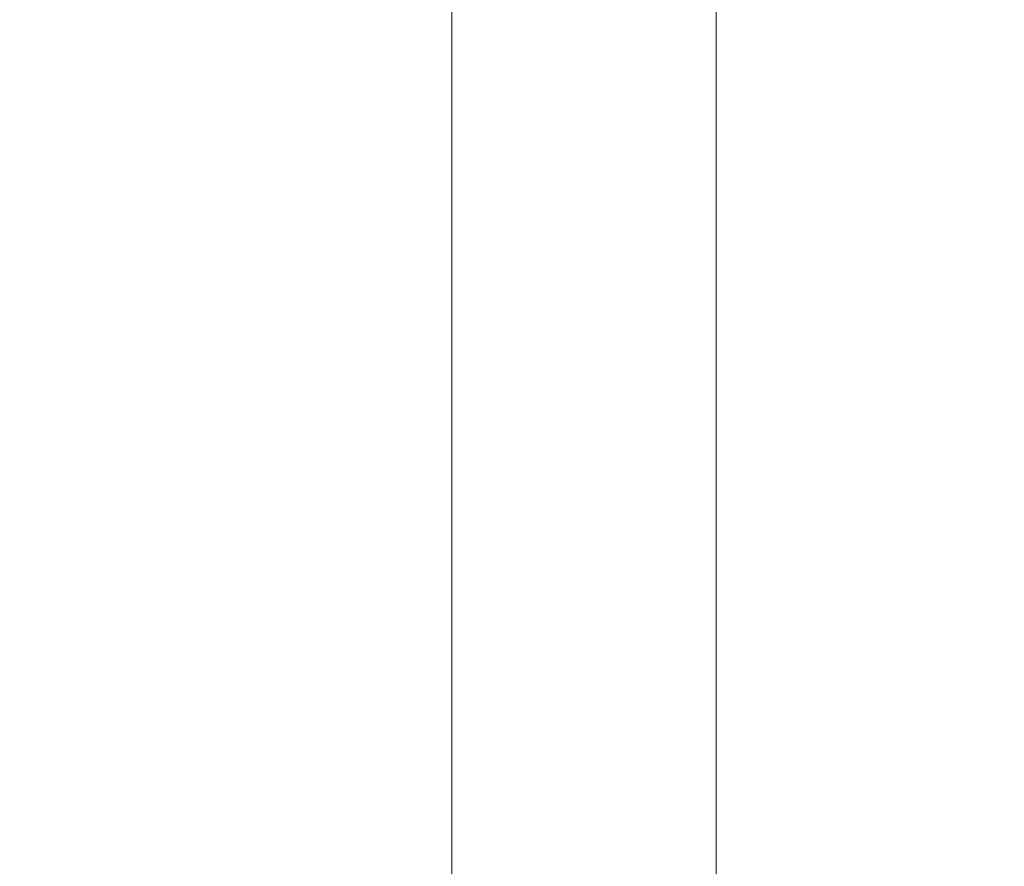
# Model space of a CAD drawing. Header units: inches. Extents: x 1 to 109, y 1 to 85.
# Tile 923 of 1056: x 88.56857 to 88.57178, y 24.36912 to 24.37188. Entities that reach past the tile are written whole.
import ezdxf

# ---------------------------------------------------------------- set-up
doc = ezdxf.new("R2010")
doc.units = ezdxf.units.IN
doc.header["$MEASUREMENT"] = 0

msp = doc.modelspace()

# ---------------------------------------------------------------- linework, layer by layer
at = {"color": 7, "linetype": 'Continuous', "lineweight": 15, "ltscale": 5}
for p, q in [((88.5708371, 24.3550245), (88.5708371, 24.5133522)), ((88.5699758, 24.4147717), (88.5699758, 24.248105))]:
    msp.add_line(p, q, dxfattribs=at)
for points, knots in [([(88.5715767, 24.4341884), (88.5714872, 24.4323244), (88.5713066, 24.4285655), (88.5710211, 24.4229141), (88.5707239, 24.4172427), (88.570416, 24.4115979), (88.5700999, 24.4060278), (88.5697842, 24.4006851), (88.5694717, 24.3956052), (88.5691649, 24.3908153), (88.5688598, 24.3862509), (88.5685589, 24.3819437), (88.5682582, 24.377841), (88.5679604, 24.3739864), (88.5676683, 24.3704217), (88.5673884, 24.3672328), (88.5671231, 24.3643985), (88.5668453, 24.3619036), (88.5665605, 24.3597911), (88.5662703, 24.3580627), (88.5659771, 24.3567185), (88.5656773, 24.355744), (88.5653729, 24.3551535), (88.5650601, 24.3549517), (88.5647411, 24.35517), (88.5644187, 24.3558337), (88.5641016, 24.3569277), (88.5637924, 24.358434), (88.5634935, 24.3603286), (88.5632118, 24.3625404), (88.5629486, 24.3650231), (88.5626972, 24.3677586), (88.5624315, 24.3708143), (88.5621551, 24.3742055), (88.5618626, 24.3779971), (88.5615556, 24.3821928), (88.561236, 24.386787), (88.560912, 24.3916663), (88.5605865, 24.3967923), (88.5602622, 24.4021218), (88.5599477, 24.4075054), (88.5596455, 24.4128874), (88.559357, 24.4182184), (88.5590783, 24.4235658), (88.5588102, 24.4288909), (88.5586402, 24.4324318), (88.5585559, 24.4341884)], [0, 0, 0, 0, 0.0224789, 0.0453313, 0.0685062, 0.0919475, 0.1155952, 0.1393856, 0.1618887, 0.1844038, 0.2068744, 0.2292447, 0.2514602, 0.2747945, 0.2978377, 0.320536, 0.3429176, 0.3655625, 0.3885596, 0.4105181, 0.432694, 0.4550359, 0.4774899, 0.5000003, 0.523873, 0.5476785, 0.5713505, 0.5948251, 0.6180416, 0.6409433, 0.662202, 0.6833271, 0.7047784, 0.7265313, 0.74854, 0.7721069, 0.7958441, 0.8196866, 0.8435676, 0.8674198, 0.891176, 0.9134288, 0.9354857, 0.9572967, 0.9788157, 1, 1, 1, 1]), ([(88.5654756, 24.3553745), (88.5661378, 24.3565162), (88.5674164, 24.3587208), (88.5692667, 24.3619093), (88.5709804, 24.3648613), (88.5725576, 24.3675769), (88.5739982, 24.3700563), (88.5749134, 24.3716304), (88.5753482, 24.3723782)], [0, 0, 0, 0, 0.201381, 0.388862, 0.562455, 0.72217, 0.868016, 1, 1, 1, 1])]:
    msp.add_open_spline(points, degree=3, knots=knots, dxfattribs=at)

doc.saveas('drawing.dxf')
